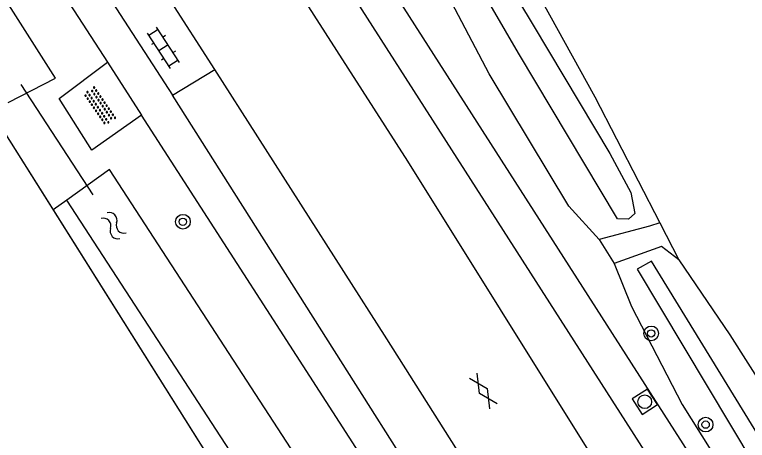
# Model space of a CAD drawing. Extents: x 136000 to 141014, y 402000 to 403500.
# Drawn here: x 136992.07 to 137031.92, y 403268.38 to 403291.54 of the extents above; entities that cross this region are included whole.
import ezdxf

# ---------------------------------------------------------------- set-up
doc = ezdxf.new("R2010")
doc.units = 0
for name, color, linetype in [('gg-afsc-draadraster', 7, 'Continuous'), ('gg-afsc-lijn draadraster', 7, 'Continuous'), ('gg-knt-verharding', 7, 'Continuous'), ('gg-kntw-bovenkant insteek waterloop', 7, 'Continuous'), ('gg-kntw-waterlijn', 7, 'Continuous'), ('gg-kwrk-duiker nz buis', 7, 'Continuous'), ('gt-grn-groengrens', 7, 'Continuous'), ('gt-grn-vlakafsluiter', 7, 'Continuous'), ('gt-symb-boom', 7, 'Continuous'), ('gt-symb-gesloten verharding', 7, 'Continuous'), ('gt-symb-klinker verharding', 7, 'Continuous'), ('gt-symb-overige verharding', 7, 'Continuous'), ('gt-symb-rioolschacht', 7, 'Continuous'), ('gt-symb-watersymbool', 7, 'Continuous')]:
    doc.layers.add(name, color=color, linetype=linetype)

# ---------------------------------------------------------------- blocks, each defined once
blk = doc.blocks.new('gt0-RS')
at = {"layer": 'gt-symb-rioolschacht'}
blk.add_lwpolyline([(-0.5, -0.5), (0.5, -0.5), (0.5, 0.5), (-0.5, 0.5)], close=True, dxfattribs=at)
blk.add_circle((0, 0), 0.375, dxfattribs=at)
blk = doc.blocks.new('gt0-BOOM')
at = {"layer": 'gt-symb-boom'}
for radius in [0.4, 0.2]:
    blk.add_circle((0, 0), radius, dxfattribs=at)
blk = doc.blocks.new('gt0-KL1')
at = {"layer": 'gt-symb-klinker verharding'}
for p, q in [((-0.5, 0.3), (-0.5, 0.45)), ((0.5, 0.3), (0.5, 0.45)), ((-1.15, 0.3), (1.15, 0.3)), ((-1, -0.3), (-1, 0.3)), ((0, -0.3), (0, 0.3)), ((1, -0.3), (1, 0.3)), ((-1.15, -0.3), (1.15, -0.3)), ((-0.5, -0.45), (-0.5, -0.3)), ((0.5, -0.45), (0.5, -0.3))]:
    blk.add_line(p, q, dxfattribs=at)
blk = doc.blocks.new('gt0-OVH')
at = {"layer": 'gt-symb-overige verharding'}
for points in [[(-0.972, 0.298), (-0.967, 0.308), (-0.965, 0.319), (-0.966, 0.33), (-0.971, 0.34), (-0.978, 0.348), (-0.988, 0.353), (-0.999, 0.355), (-1.01, 0.354), (-1.02, 0.349), (-1.028, 0.342), (-1.033, 0.332), (-1.035, 0.321), (-1.034, 0.31), (-1.029, 0.3), (-1.022, 0.292), (-1.012, 0.287), (-1.001, 0.285), (-0.99, 0.286), (-0.98, 0.291)], [(-0.872, 0.106), (-0.867, 0.116), (-0.865, 0.126), (-0.866, 0.137), (-0.871, 0.147), (-0.878, 0.156), (-0.888, 0.161), (-0.899, 0.163), (-0.91, 0.162), (-0.92, 0.157), (-0.928, 0.15), (-0.933, 0.14), (-0.935, 0.129), (-0.934, 0.118), (-0.929, 0.108), (-0.922, 0.1), (-0.912, 0.095), (-0.901, 0.092), (-0.89, 0.094), (-0.88, 0.098)], [(-0.772, 0.298), (-0.767, 0.308), (-0.765, 0.319), (-0.766, 0.33), (-0.771, 0.34), (-0.778, 0.348), (-0.788, 0.353), (-0.799, 0.355), (-0.81, 0.354), (-0.82, 0.349), (-0.828, 0.342), (-0.833, 0.332), (-0.835, 0.321), (-0.834, 0.31), (-0.829, 0.3), (-0.822, 0.292), (-0.812, 0.287), (-0.801, 0.285), (-0.79, 0.286), (-0.78, 0.291)], [(-0.672, 0.106), (-0.667, 0.116), (-0.665, 0.126), (-0.666, 0.137), (-0.671, 0.147), (-0.678, 0.156), (-0.688, 0.161), (-0.699, 0.163), (-0.71, 0.162), (-0.72, 0.157), (-0.728, 0.15), (-0.733, 0.14), (-0.735, 0.129), (-0.734, 0.118), (-0.729, 0.108), (-0.722, 0.1), (-0.712, 0.095), (-0.701, 0.092), (-0.69, 0.094), (-0.68, 0.098)], [(-0.572, 0.298), (-0.567, 0.308), (-0.565, 0.319), (-0.566, 0.33), (-0.571, 0.34), (-0.578, 0.348), (-0.588, 0.353), (-0.599, 0.355), (-0.61, 0.354), (-0.62, 0.349), (-0.628, 0.342), (-0.633, 0.332), (-0.635, 0.321), (-0.634, 0.31), (-0.629, 0.3), (-0.622, 0.292), (-0.612, 0.287), (-0.601, 0.285), (-0.59, 0.286), (-0.58, 0.291)], [(-0.472, 0.106), (-0.467, 0.116), (-0.465, 0.126), (-0.466, 0.137), (-0.471, 0.147), (-0.478, 0.156), (-0.488, 0.161), (-0.499, 0.163), (-0.51, 0.162), (-0.52, 0.157), (-0.528, 0.15), (-0.533, 0.14), (-0.535, 0.129), (-0.534, 0.118), (-0.529, 0.108), (-0.522, 0.1), (-0.512, 0.095), (-0.501, 0.092), (-0.49, 0.094), (-0.48, 0.098)], [(-0.372, 0.298), (-0.367, 0.308), (-0.365, 0.319), (-0.366, 0.33), (-0.371, 0.34), (-0.378, 0.348), (-0.388, 0.353), (-0.399, 0.355), (-0.41, 0.354), (-0.42, 0.349), (-0.428, 0.342), (-0.433, 0.332), (-0.435, 0.321), (-0.434, 0.31), (-0.429, 0.3), (-0.422, 0.292), (-0.412, 0.287), (-0.401, 0.285), (-0.39, 0.286), (-0.38, 0.291)], [(-0.272, 0.106), (-0.267, 0.116), (-0.265, 0.126), (-0.266, 0.137), (-0.271, 0.147), (-0.278, 0.156), (-0.288, 0.161), (-0.299, 0.163), (-0.31, 0.162), (-0.32, 0.157), (-0.328, 0.15), (-0.333, 0.14), (-0.335, 0.129), (-0.334, 0.118), (-0.329, 0.108), (-0.322, 0.1), (-0.312, 0.095), (-0.301, 0.092), (-0.29, 0.094), (-0.28, 0.098)], [(-0.172, 0.298), (-0.167, 0.308), (-0.165, 0.319), (-0.166, 0.33), (-0.171, 0.34), (-0.178, 0.348), (-0.188, 0.353), (-0.199, 0.355), (-0.21, 0.354), (-0.22, 0.349), (-0.228, 0.342), (-0.233, 0.332), (-0.235, 0.321), (-0.234, 0.31), (-0.229, 0.3), (-0.222, 0.292), (-0.212, 0.287), (-0.201, 0.285), (-0.19, 0.286), (-0.18, 0.291)], [(-0.072, 0.106), (-0.067, 0.116), (-0.065, 0.126), (-0.066, 0.137), (-0.071, 0.147), (-0.078, 0.156), (-0.088, 0.161), (-0.099, 0.163), (-0.11, 0.162), (-0.12, 0.157), (-0.128, 0.15), (-0.133, 0.14), (-0.135, 0.129), (-0.134, 0.118), (-0.129, 0.108), (-0.122, 0.1), (-0.112, 0.095), (-0.101, 0.092), (-0.09, 0.094), (-0.08, 0.098)], [(0.028, 0.298), (0.033, 0.308), (0.035, 0.319), (0.034, 0.33), (0.029, 0.34), (0.022, 0.348), (0.012, 0.353), (0.001, 0.355), (-0.01, 0.354), (-0.02, 0.349), (-0.028, 0.342), (-0.033, 0.332), (-0.035, 0.321), (-0.034, 0.31), (-0.029, 0.3), (-0.022, 0.292), (-0.012, 0.287), (-0.001, 0.285), (0.01, 0.286), (0.02, 0.291)], [(0.128, 0.106), (0.133, 0.116), (0.135, 0.126), (0.134, 0.137), (0.129, 0.147), (0.122, 0.156), (0.112, 0.161), (0.101, 0.163), (0.09, 0.162), (0.08, 0.157), (0.072, 0.15), (0.067, 0.14), (0.065, 0.129), (0.066, 0.118), (0.071, 0.108), (0.078, 0.1), (0.088, 0.095), (0.099, 0.092), (0.11, 0.094), (0.12, 0.098)], [(0.228, 0.298), (0.233, 0.308), (0.235, 0.319), (0.234, 0.33), (0.229, 0.34), (0.222, 0.348), (0.212, 0.353), (0.201, 0.355), (0.19, 0.354), (0.18, 0.349), (0.172, 0.342), (0.167, 0.332), (0.165, 0.321), (0.166, 0.31), (0.171, 0.3), (0.178, 0.292), (0.188, 0.287), (0.199, 0.285), (0.21, 0.286), (0.22, 0.291)], [(0.328, 0.106), (0.333, 0.116), (0.335, 0.126), (0.334, 0.137), (0.329, 0.147), (0.322, 0.156), (0.312, 0.161), (0.301, 0.163), (0.29, 0.162), (0.28, 0.157), (0.272, 0.15), (0.267, 0.14), (0.265, 0.129), (0.266, 0.118), (0.271, 0.108), (0.278, 0.1), (0.288, 0.095), (0.299, 0.092), (0.31, 0.094), (0.32, 0.098)], [(0.428, 0.298), (0.433, 0.308), (0.435, 0.319), (0.434, 0.33), (0.429, 0.34), (0.422, 0.348), (0.412, 0.353), (0.401, 0.355), (0.39, 0.354), (0.38, 0.349), (0.372, 0.342), (0.367, 0.332), (0.365, 0.321), (0.366, 0.31), (0.371, 0.3), (0.378, 0.292), (0.388, 0.287), (0.399, 0.285), (0.41, 0.286), (0.42, 0.291)], [(0.528, 0.106), (0.533, 0.116), (0.535, 0.126), (0.534, 0.137), (0.529, 0.147), (0.522, 0.156), (0.512, 0.161), (0.501, 0.163), (0.49, 0.162), (0.48, 0.157), (0.472, 0.15), (0.467, 0.14), (0.465, 0.129), (0.466, 0.118), (0.471, 0.108), (0.478, 0.1), (0.488, 0.095), (0.499, 0.092), (0.51, 0.094), (0.52, 0.098)], [(0.628, 0.298), (0.633, 0.308), (0.635, 0.319), (0.634, 0.33), (0.629, 0.34), (0.622, 0.348), (0.612, 0.353), (0.601, 0.355), (0.59, 0.354), (0.58, 0.349), (0.572, 0.342), (0.567, 0.332), (0.565, 0.321), (0.566, 0.31), (0.571, 0.3), (0.578, 0.292), (0.588, 0.287), (0.599, 0.285), (0.61, 0.286), (0.62, 0.291)], [(0.728, 0.106), (0.733, 0.116), (0.735, 0.126), (0.734, 0.137), (0.729, 0.147), (0.722, 0.156), (0.712, 0.161), (0.701, 0.163), (0.69, 0.162), (0.68, 0.157), (0.672, 0.15), (0.667, 0.14), (0.665, 0.129), (0.666, 0.118), (0.671, 0.108), (0.678, 0.1), (0.688, 0.095), (0.699, 0.092), (0.71, 0.094), (0.72, 0.098)], [(0.828, 0.298), (0.833, 0.308), (0.835, 0.319), (0.834, 0.33), (0.829, 0.34), (0.822, 0.348), (0.812, 0.353), (0.801, 0.355), (0.79, 0.354), (0.78, 0.349), (0.772, 0.342), (0.767, 0.332), (0.765, 0.321), (0.766, 0.31), (0.771, 0.3), (0.778, 0.292), (0.788, 0.287), (0.799, 0.285), (0.81, 0.286), (0.82, 0.291)], [(0.928, 0.106), (0.933, 0.116), (0.935, 0.126), (0.934, 0.137), (0.929, 0.147), (0.922, 0.156), (0.912, 0.161), (0.901, 0.163), (0.89, 0.162), (0.88, 0.157), (0.872, 0.15), (0.867, 0.14), (0.865, 0.129), (0.866, 0.118), (0.871, 0.108), (0.878, 0.1), (0.888, 0.095), (0.899, 0.092), (0.91, 0.094), (0.92, 0.098)], [(1.028, 0.298), (1.033, 0.308), (1.035, 0.319), (1.034, 0.33), (1.029, 0.34), (1.022, 0.348), (1.012, 0.353), (1.001, 0.355), (0.99, 0.354), (0.98, 0.349), (0.972, 0.342), (0.967, 0.332), (0.965, 0.321), (0.966, 0.31), (0.971, 0.3), (0.978, 0.292), (0.988, 0.287), (0.999, 0.285), (1.01, 0.286), (1.02, 0.291)], [(-0.972, -0.142), (-0.967, -0.132), (-0.965, -0.121), (-0.966, -0.11), (-0.971, -0.1), (-0.978, -0.092), (-0.988, -0.087), (-0.999, -0.085), (-1.01, -0.086), (-1.02, -0.091), (-1.028, -0.098), (-1.033, -0.108), (-1.035, -0.119), (-1.034, -0.13), (-1.029, -0.14), (-1.022, -0.148), (-1.012, -0.153), (-1.001, -0.155), (-0.99, -0.154), (-0.98, -0.149)], [(-0.872, -0.334), (-0.867, -0.324), (-0.865, -0.314), (-0.866, -0.303), (-0.871, -0.293), (-0.878, -0.284), (-0.888, -0.279), (-0.899, -0.277), (-0.91, -0.278), (-0.92, -0.283), (-0.928, -0.29), (-0.933, -0.3), (-0.935, -0.311), (-0.934, -0.322), (-0.929, -0.332), (-0.922, -0.34), (-0.912, -0.345), (-0.901, -0.348), (-0.89, -0.346), (-0.88, -0.342)], [(-0.772, -0.142), (-0.767, -0.132), (-0.765, -0.121), (-0.766, -0.11), (-0.771, -0.1), (-0.778, -0.092), (-0.788, -0.087), (-0.799, -0.085), (-0.81, -0.086), (-0.82, -0.091), (-0.828, -0.098), (-0.833, -0.108), (-0.835, -0.119), (-0.834, -0.13), (-0.829, -0.14), (-0.822, -0.148), (-0.812, -0.153), (-0.801, -0.155), (-0.79, -0.154), (-0.78, -0.149)], [(-0.672, -0.334), (-0.667, -0.324), (-0.665, -0.314), (-0.666, -0.303), (-0.671, -0.293), (-0.678, -0.284), (-0.688, -0.279), (-0.699, -0.277), (-0.71, -0.278), (-0.72, -0.283), (-0.728, -0.29), (-0.733, -0.3), (-0.735, -0.311), (-0.734, -0.322), (-0.729, -0.332), (-0.722, -0.34), (-0.712, -0.345), (-0.701, -0.348), (-0.69, -0.346), (-0.68, -0.342)], [(-0.572, -0.142), (-0.567, -0.132), (-0.565, -0.121), (-0.566, -0.11), (-0.571, -0.1), (-0.578, -0.092), (-0.588, -0.087), (-0.599, -0.085), (-0.61, -0.086), (-0.62, -0.091), (-0.628, -0.098), (-0.633, -0.108), (-0.635, -0.119), (-0.634, -0.13), (-0.629, -0.14), (-0.622, -0.148), (-0.612, -0.153), (-0.601, -0.155), (-0.59, -0.154), (-0.58, -0.149)], [(-0.472, -0.334), (-0.467, -0.324), (-0.465, -0.314), (-0.466, -0.303), (-0.471, -0.293), (-0.478, -0.284), (-0.488, -0.279), (-0.499, -0.277), (-0.51, -0.278), (-0.52, -0.283), (-0.528, -0.29), (-0.533, -0.3), (-0.535, -0.311), (-0.534, -0.322), (-0.529, -0.332), (-0.522, -0.34), (-0.512, -0.345), (-0.501, -0.348), (-0.49, -0.346), (-0.48, -0.342)], [(-0.372, -0.142), (-0.367, -0.132), (-0.365, -0.121), (-0.366, -0.11), (-0.371, -0.1), (-0.378, -0.092), (-0.388, -0.087), (-0.399, -0.085), (-0.41, -0.086), (-0.42, -0.091), (-0.428, -0.098), (-0.433, -0.108), (-0.435, -0.119), (-0.434, -0.13), (-0.429, -0.14), (-0.422, -0.148), (-0.412, -0.153), (-0.401, -0.155), (-0.39, -0.154), (-0.38, -0.149)], [(-0.272, -0.334), (-0.267, -0.324), (-0.265, -0.314), (-0.266, -0.303), (-0.271, -0.293), (-0.278, -0.284), (-0.288, -0.279), (-0.299, -0.277), (-0.31, -0.278), (-0.32, -0.283), (-0.328, -0.29), (-0.333, -0.3), (-0.335, -0.311), (-0.334, -0.322), (-0.329, -0.332), (-0.322, -0.34), (-0.312, -0.345), (-0.301, -0.348), (-0.29, -0.346), (-0.28, -0.342)], [(-0.172, -0.142), (-0.167, -0.132), (-0.165, -0.121), (-0.166, -0.11), (-0.171, -0.1), (-0.178, -0.092), (-0.188, -0.087), (-0.199, -0.085), (-0.21, -0.086), (-0.22, -0.091), (-0.228, -0.098), (-0.233, -0.108), (-0.235, -0.119), (-0.234, -0.13), (-0.229, -0.14), (-0.222, -0.148), (-0.212, -0.153), (-0.201, -0.155), (-0.19, -0.154), (-0.18, -0.149)], [(-0.072, -0.334), (-0.067, -0.324), (-0.065, -0.314), (-0.066, -0.303), (-0.071, -0.293), (-0.078, -0.284), (-0.088, -0.279), (-0.099, -0.277), (-0.11, -0.278), (-0.12, -0.283), (-0.128, -0.29), (-0.133, -0.3), (-0.135, -0.311), (-0.134, -0.322), (-0.129, -0.332), (-0.122, -0.34), (-0.112, -0.345), (-0.101, -0.348), (-0.09, -0.346), (-0.08, -0.342)], [(0.028, -0.142), (0.033, -0.132), (0.035, -0.121), (0.034, -0.11), (0.029, -0.1), (0.022, -0.092), (0.012, -0.087), (0.001, -0.085), (-0.01, -0.086), (-0.02, -0.091), (-0.028, -0.098), (-0.033, -0.108), (-0.035, -0.119), (-0.034, -0.13), (-0.029, -0.14), (-0.022, -0.148), (-0.012, -0.153), (-0.001, -0.155), (0.01, -0.154), (0.02, -0.149)], [(0.128, -0.334), (0.133, -0.324), (0.135, -0.314), (0.134, -0.303), (0.129, -0.293), (0.122, -0.284), (0.112, -0.279), (0.101, -0.277), (0.09, -0.278), (0.08, -0.283), (0.072, -0.29), (0.067, -0.3), (0.065, -0.311), (0.066, -0.322), (0.071, -0.332), (0.078, -0.34), (0.088, -0.345), (0.099, -0.348), (0.11, -0.346), (0.12, -0.342)], [(0.228, -0.142), (0.233, -0.132), (0.235, -0.121), (0.234, -0.11), (0.229, -0.1), (0.222, -0.092), (0.212, -0.087), (0.201, -0.085), (0.19, -0.086), (0.18, -0.091), (0.172, -0.098), (0.167, -0.108), (0.165, -0.119), (0.166, -0.13), (0.171, -0.14), (0.178, -0.148), (0.188, -0.153), (0.199, -0.155), (0.21, -0.154), (0.22, -0.149)], [(0.328, -0.334), (0.333, -0.324), (0.335, -0.314), (0.334, -0.303), (0.329, -0.293), (0.322, -0.284), (0.312, -0.279), (0.301, -0.277), (0.29, -0.278), (0.28, -0.283), (0.272, -0.29), (0.267, -0.3), (0.265, -0.311), (0.266, -0.322), (0.271, -0.332), (0.278, -0.34), (0.288, -0.345), (0.299, -0.348), (0.31, -0.346), (0.32, -0.342)], [(0.428, -0.142), (0.433, -0.132), (0.435, -0.121), (0.434, -0.11), (0.429, -0.1), (0.422, -0.092), (0.412, -0.087), (0.401, -0.085), (0.39, -0.086), (0.38, -0.091), (0.372, -0.098), (0.367, -0.108), (0.365, -0.119), (0.366, -0.13), (0.371, -0.14), (0.378, -0.148), (0.388, -0.153), (0.399, -0.155), (0.41, -0.154), (0.42, -0.149)], [(0.528, -0.334), (0.533, -0.324), (0.535, -0.314), (0.534, -0.303), (0.529, -0.293), (0.522, -0.284), (0.512, -0.279), (0.501, -0.277), (0.49, -0.278), (0.48, -0.283), (0.472, -0.29), (0.467, -0.3), (0.465, -0.311), (0.466, -0.322), (0.471, -0.332), (0.478, -0.34), (0.488, -0.345), (0.499, -0.348), (0.51, -0.346), (0.52, -0.342)], [(0.628, -0.142), (0.633, -0.132), (0.635, -0.121), (0.634, -0.11), (0.629, -0.1), (0.622, -0.092), (0.612, -0.087), (0.601, -0.085), (0.59, -0.086), (0.58, -0.091), (0.572, -0.098), (0.567, -0.108), (0.565, -0.119), (0.566, -0.13), (0.571, -0.14), (0.578, -0.148), (0.588, -0.153), (0.599, -0.155), (0.61, -0.154), (0.62, -0.149)], [(0.728, -0.334), (0.733, -0.324), (0.735, -0.314), (0.734, -0.303), (0.729, -0.293), (0.722, -0.284), (0.712, -0.279), (0.701, -0.277), (0.69, -0.278), (0.68, -0.283), (0.672, -0.29), (0.667, -0.3), (0.665, -0.311), (0.666, -0.322), (0.671, -0.332), (0.678, -0.34), (0.688, -0.345), (0.699, -0.348), (0.71, -0.346), (0.72, -0.342)], [(0.828, -0.142), (0.833, -0.132), (0.835, -0.121), (0.834, -0.11), (0.829, -0.1), (0.822, -0.092), (0.812, -0.087), (0.801, -0.085), (0.79, -0.086), (0.78, -0.091), (0.772, -0.098), (0.767, -0.108), (0.765, -0.119), (0.766, -0.13), (0.771, -0.14), (0.778, -0.148), (0.788, -0.153), (0.799, -0.155), (0.81, -0.154), (0.82, -0.149)], [(0.928, -0.334), (0.933, -0.324), (0.935, -0.314), (0.934, -0.303), (0.929, -0.293), (0.922, -0.284), (0.912, -0.279), (0.901, -0.277), (0.89, -0.278), (0.88, -0.283), (0.872, -0.29), (0.867, -0.3), (0.865, -0.311), (0.866, -0.322), (0.871, -0.332), (0.878, -0.34), (0.888, -0.345), (0.899, -0.348), (0.91, -0.346), (0.92, -0.342)], [(1.028, -0.142), (1.033, -0.132), (1.035, -0.121), (1.034, -0.11), (1.029, -0.1), (1.022, -0.092), (1.012, -0.087), (1.001, -0.085), (0.99, -0.086), (0.98, -0.091), (0.972, -0.098), (0.967, -0.108), (0.965, -0.119), (0.966, -0.13), (0.971, -0.14), (0.978, -0.148), (0.988, -0.153), (0.999, -0.155), (1.01, -0.154), (1.02, -0.149)]]:
    blk.add_lwpolyline(points, close=True, dxfattribs=at)
blk = doc.blocks.new('gt0-WA')
at = {"layer": 'gt-symb-watersymbool'}
for centre, start, end in [((-0.323, 0.022), 28.0725, 151.9275), ((0.427, 0.422), 208.0725, 331.9275), ((-0.323, -0.428), 28.0725, 151.9275), ((0.427, -0.028), 208.0725, 331.9275)]:
    blk.add_arc(centre, 0.425, start, end, dxfattribs=at)
blk = doc.blocks.new('gt0-GESVH1')
at = {"layer": 'gt-symb-gesloten verharding'}
for p, q in [((-0.992, -0.261), (0.008, 0.239)), ((0.008, -0.261), (-0.992, 0.239)), ((0.008, 0.239), (1.008, -0.261)), ((1.008, 0.239), (0.008, -0.261))]:
    blk.add_line(p, q, dxfattribs=at)

msp = doc.modelspace()

# ---------------------------------------------------------------- linework, layer by layer
at = {"layer": 'gg-afsc-draadraster'}
msp.add_line((136991.481, 403285.192), (136994.167, 403280.919), dxfattribs=at)
msp.add_lwpolyline([(136994.167, 403280.919), (137010.5, 403254.929), (137025.554, 403231.331), (137031.855, 403222.929)], dxfattribs=at)
at = {"layer": 'gg-afsc-lijn draadraster'}
msp.add_lwpolyline([(136991.481, 403285.192), (137010.5, 403254.929), (137025.554, 403231.331), (137031.855, 403222.929)], dxfattribs=at)
at = {"layer": 'gg-knt-verharding'}
for p, q in [((136956.431, 403352.029), (136997.108, 403288.951)), ((137013.457, 403283.566), (137000, 403304.557)), ((137002.951, 403288.551), (136999.619, 403293.764)), ((136997.376, 403292.228), (137000.645, 403287.157)), ((136997.108, 403288.951), (136998.962, 403286.076)), ((137000.645, 403287.157), (137002.951, 403288.551)), ((137012.313, 403273.902), (137002.951, 403288.551)), ((137034.036, 403231.689), (136998.962, 403286.076)), ((137026.82, 403262.149), (137013.457, 403283.566)), ((137021.734, 403258.994), (137012.313, 403273.902))]:
    msp.add_line(p, q, dxfattribs=at)
for points in [[(136885.68, 403500), (136910.03, 403457.649), (136920.13, 403440.369), (136936.47, 403412.979), (136948.838, 403392.501), (137041.808, 403247.248)], [(136930.451, 403419.172), (136934.749, 403411.959), (136947.169, 403391.429), (137039.043, 403247.898)], [(136998.962, 403286.076), (136996.262, 403284.161), (136994.486, 403286.987), (136997.108, 403288.951)], [(137034.757, 403233.498), (137030.105, 403240.821), (137023.259, 403251.452), (137000.645, 403287.157)]]:
    msp.add_lwpolyline(points, dxfattribs=at)
at = {"layer": 'gg-kntw-bovenkant insteek waterloop'}
msp.add_line((137028.606, 403229.635), (136994.904, 403281.451), dxfattribs=at)
for points in [[(136940.018, 403426.603), (136940.61, 403426.637), (136941.499, 403426.095), (136942.296, 403425.197), (136943.626, 403423.369), (136944.819, 403421.412), (136947.84, 403416.454), (136950.298, 403412.124), (136952.021, 403408.957), (136957.678, 403400.841), (136962.785, 403391.958), (136965.36, 403387.402), (136966.587, 403383.998), (136974.491, 403370.818), (136985.71, 403351.366), (136997.776, 403330.607), (137001.249, 403324.599), (137007.097, 403314.944), (137009.185, 403310.75), (137016.033, 403299.972), (137019.928, 403293.791), (137023.627, 403287.064), (137027.151, 403280.219)], [(137023.865, 403279.299), (137022.212, 403281.116), (137017.874, 403288.328), (137014.533, 403294.693), (137010.993, 403301.061), (137002.249, 403313.93)], [(136991.72, 403286.757), (136994.281, 403288.091), (136982.053, 403307.314), (136979.543, 403305.904)], [(137028.606, 403229.635), (137030.938, 403231.226), (136997.216, 403283.12), (136994.904, 403281.451)], [(137027.151, 403280.219), (137026.595, 403280.023), (137023.865, 403279.299)], [(137028.194, 403278.193), (137027.253, 403278.932), (137024.666, 403278)], [(137024.666, 403278), (137025.625, 403275.652), (137028.366, 403270.326), (137031.008, 403266.134), (137035.345, 403258.6), (137038.007, 403254.755), (137040.209, 403252.012), (137041.536, 403250.222)], [(137028.194, 403278.193), (137030.958, 403274.122), (137033.771, 403269.697), (137037.282, 403263.562), (137039.438, 403258.647), (137041.873, 403254.869), (137042.121, 403254.465)]]:
    msp.add_lwpolyline(points, dxfattribs=at)
at = {"layer": 'gg-kntw-waterlijn'}
for points in [[(137012.07, 403304.599), (137020.262, 403290.967), (137024.433, 403283.988), (137025.576, 403281.86), (137025.798, 403280.717)], [(137025.798, 403280.717), (137025.461, 403280.421), (137024.862, 403280.439), (137019.464, 403289.449), (137013.432, 403299.847)], [(137042.508, 403253.838), (137041.851, 403253.437), (137026.71, 403278.121), (137025.924, 403277.689), (137042.376, 403250.194), (137043.03, 403250.586), (137042.158, 403252.692), (137042.901, 403253.199)]]:
    msp.add_lwpolyline(points, dxfattribs=at)
at = {"layer": 'gg-kwrk-duiker nz buis'}
msp.add_line((136996.339, 403281.734), (136992.411, 403287.747), dxfattribs=at)
at = {"layer": 'gt-grn-groengrens'}
for p, q in [((136994.904, 403281.451), (136994.167, 403280.919)), ((137023.865, 403279.299), (137024.666, 403278))]:
    msp.add_line(p, q, dxfattribs=at)
at = {"layer": 'gt-grn-vlakafsluiter'}
msp.add_line((137027.151, 403280.219), (137028.194, 403278.193), dxfattribs=at)

# ---------------------------------------------------------------- block references
at = {"layer": 'gt-symb-boom', "rotation": -64.22889405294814}
msp.add_blockref('gt0-BOOM', (137001.218, 403280.272), dxfattribs=at)
at = {"layer": 'gt-symb-boom'}
for p in [(137026.688, 403274.196), (137029.649, 403269.231)]:
    msp.add_blockref('gt0-BOOM', p, dxfattribs=at)
at = {"layer": 'gt-symb-gesloten verharding', "rotation": -56.9929382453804}
msp.add_blockref('gt0-GESVH1', (137017.56, 403271.07), dxfattribs=at)
at = {"layer": 'gt-symb-klinker verharding', "rotation": 122.99020941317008}
msp.add_blockref('gt0-KL1', (137000.162, 403289.737), dxfattribs=at)
at = {"layer": 'gt-symb-overige verharding', "rotation": -55.38819363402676}
msp.add_blockref('gt0-OVH', (136996.692, 403286.573), dxfattribs=at)
at = {"layer": 'gt-symb-rioolschacht', "rotation": -57.24756054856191}
msp.add_blockref('gt0-RS', (137026.338, 403270.479), dxfattribs=at)
at = {"layer": 'gt-symb-watersymbool', "rotation": 133.01389341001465}
msp.add_blockref('gt0-WA', (136997.479, 403280.019), dxfattribs=at)

doc.saveas('drawing.dxf')
